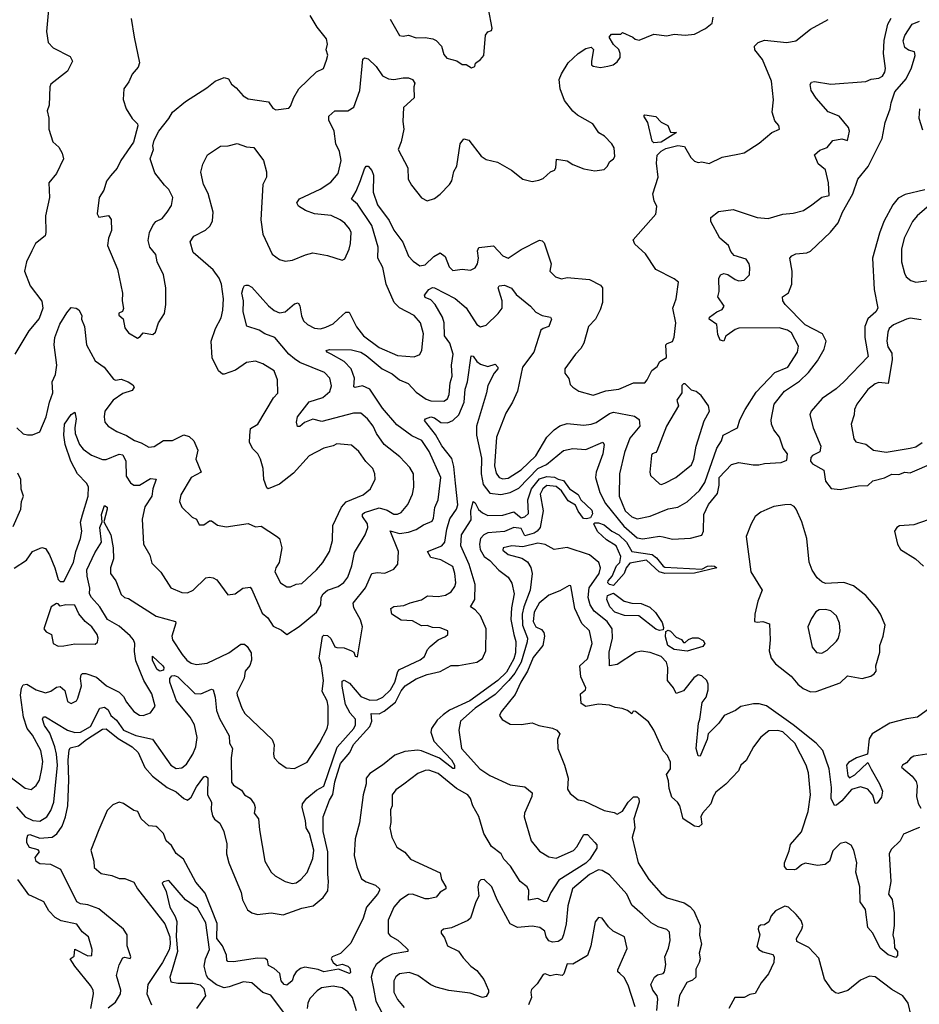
# Model space of a CAD drawing. Extents: x 1839239 to 1929705, y 762242 to 910352.
# Tile 260 of 429: x 1902726 to 1907604, y 825598 to 830939. Entities that reach past the tile are written whole.
import ezdxf

# ---------------------------------------------------------------- set-up
doc = ezdxf.new("R2010")
doc.units = 0

msp = doc.modelspace()

# ---------------------------------------------------------------- linework, layer by layer
at = {"layer": '0CON10XD'}
for points in [[(1902882.2, 830995), (1902871.5, 830875), (1902880.6, 830815), (1902906.7, 830786.7), (1902999.1, 830739.1), (1903011.2, 830715), (1902985, 830659.2), (1902895, 830588.6), (1902888.5, 830575), (1902884.5, 830475), (1902874.6, 830445), (1902884.4, 830405), (1902883.3, 830345), (1902906, 830276), (1902937.6, 830247.6), (1902956, 830215), (1902963.9, 830183.9), (1902925.6, 830105), (1902884, 830055), (1902886.5, 829975), (1902865.4, 829874.6), (1902868.1, 829785), (1902863.1, 829766.9), (1902811.4, 829725), (1902791.1, 829685), (1902761.8, 829625), (1902752.2, 829575), (1902782.5, 829495), (1902845, 829412.5), (1902850.8, 829375), (1902831.7, 829318.3), (1902775, 829251.2), (1902699.4, 829125)], [(1903329.2, 830945), (1903345.7, 830845), (1903375.8, 830705), (1903368.3, 830681.7), (1903335.5, 830644.5), (1903318.3, 830601.7), (1903290, 830565), (1903286.4, 830506.4), (1903303.3, 830455), (1903335, 830402.5), (1903363.8, 830375), (1903365.9, 830364.1), (1903343.3, 830275), (1903274.3, 830175.7), (1903255, 830133.3), (1903217.8, 830092.2), (1903195.8, 830064.2), (1903181.2, 830015), (1903156, 829975), (1903146.4, 829886.4), (1903155, 829867.5), (1903207, 829877), (1903221.2, 829855), (1903224.2, 829795), (1903206.9, 829755), (1903202.5, 829715), (1903255.7, 829585.7), (1903283.6, 829456.4), (1903281.2, 829415), (1903287.7, 829372.3), (1903283.3, 829356.7), (1903263.1, 829346.9), (1903263.9, 829336.1), (1903286.2, 829316.2), (1903295, 829267.5), (1903315, 829240), (1903365, 829212), (1903379.7, 829220.3), (1903395, 829240), (1903447.7, 829232.3), (1903461.2, 829245), (1903478.8, 829295), (1903511.2, 829345), (1903518, 829395), (1903518, 829485), (1903505.8, 829555), (1903471.4, 829625), (1903463.1, 829665), (1903431.1, 829705), (1903422.1, 829742.1), (1903429.4, 829785), (1903447.4, 829822.6), (1903464.6, 829845.4), (1903498.5, 829861.5), (1903526, 829895), (1903548.8, 829931.2), (1903556, 829975), (1903535, 830018.8), (1903510.9, 830040.9), (1903458.9, 830108.9), (1903433.1, 830185), (1903451.2, 830235), (1903448.1, 830255), (1903454.4, 830285), (1903480.6, 830335), (1903535, 830403.3), (1903555, 830438), (1903625, 830495.8), (1903740.7, 830569.3), (1903785, 830605.7), (1903835, 830625.8), (1903858.6, 830618.6), (1903875, 830588.8), (1903899.8, 830569.8), (1903936.6, 830526.6), (1903965, 830510), (1904075, 830494.3), (1904099.1, 830459.1), (1904115, 830451.1), (1904185, 830460), (1904195, 830470), (1904212, 830518), (1904239.4, 830565), (1904335, 830655.6), (1904374, 830675), (1904389.8, 830720.2), (1904396.4, 830746.4), (1904388, 830775), (1904394.1, 830805.9), (1904389.5, 830835), (1904338.9, 830898.9), (1904301.3, 830961.3)], [(1904735, 830942.9), (1904785, 830854.3), (1904805, 830850), (1904835, 830854.5), (1904875, 830840.6), (1904925, 830842.2), (1904966.2, 830835), (1904985, 830825.6), (1905012.9, 830795), (1905025, 830750), (1905041.1, 830731.1), (1905095.8, 830715.8), (1905125, 830696), (1905146, 830696), (1905175, 830678), (1905193.3, 830685), (1905197.5, 830702.5), (1905225, 830722.5), (1905242.5, 830745), (1905251.2, 830855), (1905265, 830872.5), (1905285, 830880), (1905287, 830893), (1905267.9, 830997.9)], [(1905541.1, 830068.9), (1905565, 830078.6), (1905605, 830114), (1905626.2, 830123.8), (1905633.1, 830135), (1905637.5, 830182.5), (1905693.9, 830173.9), (1905725, 830153.8), (1905785, 830130), (1905845, 830118.8), (1905895, 830126.2), (1905913.8, 830145), (1905925, 830167.5), (1905946.7, 830185), (1905953, 830197), (1905950, 830245), (1905937.5, 830265), (1905896.8, 830306.8), (1905866.7, 830325), (1905834.5, 830374.5), (1905751.4, 830421.4), (1905725, 830442.9), (1905680.9, 830500.9), (1905657.3, 830565), (1905651.8, 830615), (1905663.1, 830645), (1905700, 830705), (1905755, 830756.2), (1905795, 830782.5), (1905825, 830790), (1905837, 830777), (1905826.2, 830715), (1905826.7, 830695), (1905835, 830686.7), (1905875, 830680), (1905915, 830687.1), (1905943.3, 830695), (1905965, 830711.2), (1905981.2, 830735), (1905981.2, 830755), (1905975, 830777.5), (1905946.7, 830805), (1905922.5, 830845), (1905935, 830860), (1905985, 830860), (1905995, 830870), (1906050, 830845), (1906063, 830833), (1906085, 830827.5), (1906165, 830860), (1906235, 830852), (1906275, 830861.4), (1906335, 830854.4), (1906385, 830861.1), (1906445, 830891.1), (1906480.3, 830919.7), (1906487, 830953)], [(1906562, 829228), (1906555, 829224), (1906544.1, 829195.9), (1906525, 829200), (1906511.2, 829231.2), (1906505.6, 829285), (1906464, 829315), (1906466.2, 829325), (1906505.8, 829355), (1906535, 829367.5), (1906545.6, 829384.4), (1906512.2, 829435), (1906518.1, 829465), (1906517.8, 829535), (1906526, 829555), (1906545, 829563.1), (1906565, 829557.1), (1906605, 829529.2), (1906625, 829523.1), (1906655, 829525.8), (1906684, 829555), (1906685.8, 829595), (1906681.4, 829615), (1906665, 829640), (1906600.7, 829660.7), (1906581.4, 829681.4), (1906570, 829715), (1906521.8, 829755), (1906473.3, 829845), (1906473, 829867), (1906515, 829898.1), (1906595, 829909.5), (1906725, 829865.7), (1906785, 829860), (1906865, 829883.5), (1906920.8, 829889.2), (1906975.7, 829904.3), (1907021.2, 829935), (1907075, 829976.2), (1907115.7, 829985), (1907111.9, 830055), (1907095.8, 830125), (1907056.6, 830156.6), (1907035, 830206.7), (1907065, 830231.4), (1907105, 830246), (1907135.7, 830284.3), (1907185, 830292.5), (1907215, 830283.3), (1907226, 830335), (1907220, 830355), (1907169.4, 830415), (1907110.1, 830440.1), (1907045, 830513.6), (1907017.5, 830555), (1907012.4, 830587.6), (1907020.5, 830599.5), (1907035.7, 830604.3), (1907125, 830590), (1907315, 830604.4), (1907343.9, 830616.1), (1907385, 830622.1), (1907405, 830633.6), (1907418.2, 830655), (1907421.1, 830675), (1907410.9, 830755), (1907412.8, 830827.2), (1907433.9, 830915), (1907452.4, 830947.6)], [(1902696, 827964), (1902762.8, 828007.2), (1902795, 828054.5), (1902846, 828076), (1902865, 828070), (1902886.8, 828036.8), (1902916.6, 827966.6), (1902935, 827903.3), (1902945, 827892), (1902965, 827891.2), (1903017.3, 827995), (1903030.3, 828055), (1903055.2, 828124.8), (1903062, 828165), (1903056, 828214), (1903065.9, 828254.1), (1903096, 828355), (1903099, 828405), (1903088, 828425), (1903039.4, 828475), (1903002.6, 828545), (1902972.7, 828635), (1902964.8, 828684.8), (1902968.2, 828745), (1903005, 828798), (1903025, 828810), (1903032.7, 828775), (1903023.8, 828725), (1903026.5, 828695), (1903050.5, 828635), (1903069.4, 828609.4), (1903115, 828576.4), (1903175, 828553.5), (1903195, 828554.2), (1903265, 828581.9), (1903285, 828578.2), (1903301.6, 828545), (1903302.7, 828462.7), (1903327.2, 828427.2), (1903343.8, 828415), (1903375, 828413.6), (1903435, 828449.7), (1903465, 828447.5), (1903447.3, 828395), (1903442.4, 828355), (1903405, 828297.5), (1903389.4, 828230.6), (1903397.1, 828095), (1903432, 828035), (1903441.9, 827991.9), (1903491.7, 827941.7), (1903545, 827857.1), (1903605, 827831.4), (1903635, 827830.6), (1903666, 827845), (1903735, 827910.8), (1903755, 827915.8), (1903775, 827912.5), (1903795, 827900), (1903855, 827819.2), (1903893.3, 827825), (1903935.8, 827855.8), (1903975, 827860.8), (1903985, 827848.8), (1904040, 827720), (1904070.5, 827695), (1904100, 827650), (1904145, 827628), (1904175, 827604.3), (1904241.7, 827648.3), (1904334.4, 827725), (1904358.2, 827765), (1904361.3, 827805), (1904371.3, 827825), (1904394.8, 827845.2), (1904452.9, 827865), (1904482.9, 827887.1), (1904505.5, 827915), (1904527.4, 827977.4), (1904541.4, 828048.6), (1904598.9, 828145), (1904613.6, 828185), (1904612.5, 828205), (1904585.3, 828245), (1904585, 828256.7), (1904595, 828266.2), (1904675, 828290.9), (1904717.8, 828277.8), (1904755, 828257.5), (1904775, 828257.1), (1904795, 828266.7), (1904830.6, 828309.4), (1904856.1, 828365), (1904863, 828403), (1904860.9, 828475), (1904840.9, 828510.9), (1904787.3, 828567.3), (1904701.8, 828635), (1904660, 828695), (1904642.9, 828735), (1904612.5, 828775), (1904575, 828804.6), (1904535, 828805.3), (1904365, 828760.3), (1904315, 828772.9), (1904270, 828755), (1904245, 828732.9), (1904231.7, 828731.7), (1904226.8, 828756.8), (1904232.1, 828785), (1904295, 828866.1), (1904370.1, 828889.9), (1904408.1, 828921.9), (1904417.2, 828952.8), (1904406.9, 828995), (1904378, 829025), (1904245, 829080), (1904215, 829099.3), (1904185.3, 829125), (1904109.4, 829215), (1904055.7, 829235), (1904025, 829255.5), (1903957.5, 829277.5), (1903937.7, 829355), (1903940, 829415), (1903930.8, 829455), (1903937.8, 829482.2), (1903945, 829497.5), (1903951.2, 829498.8), (1903965, 829499.2), (1903985, 829489.2), (1904075, 829386.7), (1904105, 829362.5), (1904135, 829348.5), (1904165, 829354.5), (1904215, 829397.1), (1904235, 829404.2), (1904245, 829386.7), (1904253.1, 829333.1), (1904265.5, 829305), (1904286.9, 829285), (1904325, 829265.4), (1904356.8, 829263.2), (1904385, 829270.9), (1904425, 829288.9), (1904453.7, 829316.3), (1904495, 829353.6), (1904512.5, 829352.5), (1904552.9, 829272.9), (1904589.6, 829225), (1904675, 829160.4), (1904775, 829117.5), (1904865, 829110), (1904895, 829123.8), (1904907, 829147), (1904914.6, 829235.4), (1904898.8, 829295), (1904865, 829334.6), (1904785, 829376.2), (1904756.6, 829405), (1904712.3, 829505), (1904695.8, 829595.8), (1904667.3, 829645), (1904670, 829705), (1904635, 829822.5), (1904557.7, 829937.7), (1904524.2, 829965), (1904550.5, 830009.5), (1904573.7, 830066.3), (1904595, 830130), (1904605, 830144), (1904615, 830144), (1904635, 830120.8), (1904643.6, 830095), (1904643.1, 830003.1), (1904665.5, 829935), (1904729.5, 829849.5), (1904755, 829798.1), (1904802.7, 829732.7), (1904835, 829657.1), (1904859.2, 829629.2), (1904895, 829603.5), (1904925, 829609.5), (1904971.2, 829655), (1905005, 829674.6), (1905033.1, 829655), (1905055, 829599.2), (1905075, 829578.6), (1905125, 829585.5), (1905169.7, 829580.3), (1905195, 829592.9), (1905208.5, 829615), (1905213.9, 829645), (1905207.5, 829685), (1905215, 829703.5), (1905295, 829712.5), (1905345, 829658.5), (1905375, 829645.6), (1905445, 829693.3), (1905545, 829742.9), (1905559.7, 829739.7), (1905569.7, 829729.7), (1905587.1, 829675), (1905607.1, 829615), (1905600.8, 829575), (1905631.2, 829545), (1905664.4, 829534.4), (1905695, 829540.8), (1905815, 829530.8), (1905875, 829499.2), (1905886, 829485), (1905886.7, 829405), (1905873.1, 829365), (1905848.1, 829315), (1905811.1, 829275), (1905784.6, 829185.4), (1905768.1, 829155), (1905739.2, 829125), (1905681.5, 829045), (1905682.7, 829022.7), (1905703.6, 828993.6), (1905711.1, 828961.1), (1905725, 828946), (1905757.5, 828925), (1905835, 828902.2), (1905905, 828926.2), (1905975, 828935.4), (1906055, 828968.9), (1906115, 828970), (1906128.9, 828985), (1906154.5, 829035.5), (1906182.8, 829057.2), (1906197.5, 829085), (1906233.8, 829106.2), (1906230, 829175), (1906236.4, 829183.6), (1906265, 829193.8), (1906275, 829217.5), (1906283.5, 829295), (1906266.8, 829375), (1906286, 829425), (1906297.5, 829515), (1906274.2, 829534.2), (1906175, 829583.8), (1906118.8, 829668.8), (1906061.7, 829721.7), (1906053.3, 829745), (1906176.2, 829885), (1906181.4, 829925), (1906166.9, 829956.9), (1906159.6, 829995), (1906187.8, 830085), (1906179.1, 830160.9), (1906182.9, 830205), (1906203.5, 830226.5), (1906228.8, 830241.2), (1906295, 830257.6), (1906331.4, 830251.4), (1906365, 830190.8), (1906385, 830172), (1906405, 830163.8), (1906425, 830167.5), (1906465, 830158.6), (1906535.9, 830194.1), (1906620.7, 830209.3), (1906655, 830216.7), (1906735, 830270), (1906805, 830327.5), (1906846.7, 830345), (1906842.5, 830365), (1906821.2, 830391.2), (1906807, 830437), (1906814.2, 830505), (1906802.9, 830605), (1906753.6, 830723.6), (1906712, 830775), (1906710.8, 830795), (1906730, 830815), (1906765, 830828.2), (1906885, 830815.6), (1906935, 830824), (1907015, 830887.5), (1907110.3, 830939.7)], [(1902860, 827110), (1902849.4, 827145), (1902855, 827158), (1902865, 827157.1), (1902985, 827086), (1903025, 827073.2), (1903055, 827074.8), (1903109.2, 827105), (1903160.9, 827205), (1903185, 827210.3), (1903205, 827195.5), (1903220.5, 827165), (1903250, 827140), (1903288.6, 827085), (1903355, 827056), (1903445, 827036), (1903545, 826895.5), (1903575, 826877.9), (1903605, 826880.5), (1903629.8, 826900.3), (1903664.7, 826955), (1903680.7, 826995), (1903687.6, 827045), (1903673.8, 827115), (1903649.4, 827155), (1903576.5, 827245), (1903539.4, 827345), (1903539.6, 827365), (1903550.1, 827379.9), (1903565, 827382.4), (1903582.7, 827375), (1903675, 827284.7), (1903708.4, 827281.6), (1903765, 827307.1), (1903775, 827303.8), (1903786.2, 827265), (1903792.3, 827192.3), (1903808.4, 827148.4), (1903860.8, 827055), (1903864, 827015), (1903879.2, 826985), (1903873.3, 826935), (1903873.8, 826803.8), (1903885, 826787.5), (1903929.1, 826759.1), (1903944.5, 826734.5), (1903975, 826717.1), (1903996.9, 826685), (1904002.2, 826665), (1903997.5, 826635), (1904020.6, 826605), (1904025.7, 826545), (1904055.8, 826375), (1904090, 826315), (1904111.2, 826295), (1904165, 826264.2), (1904204.1, 826254.1), (1904225, 826257.1), (1904250.8, 826275), (1904285, 826314), (1904315, 826390), (1904321.4, 826435), (1904296.9, 826525), (1904280, 826555), (1904276.1, 826595), (1904257.1, 826665), (1904259.2, 826685), (1904283.4, 826716.6), (1904335, 826759.1), (1904375, 826780.8), (1904446.9, 826993.1), (1904537.4, 827095), (1904546.8, 827115), (1904546.8, 827145), (1904518.4, 827178.4), (1904493.3, 827225), (1904474.3, 827324.3), (1904475, 827351.2), (1904485, 827356), (1904515, 827340.8), (1904575, 827267.9), (1904625, 827248.8), (1904665, 827250), (1904695, 827264.3), (1904736.7, 827303.3), (1904760.8, 827345), (1904776.6, 827403.4), (1904785, 827414.6), (1904897.1, 827467.1), (1904920.5, 827485), (1904936.8, 827523.2), (1904951.2, 827538.8), (1904995, 827575.8), (1905035, 827593.8), (1905046.7, 827605), (1905047.5, 827625), (1905005, 827641.2), (1904965, 827642.5), (1904935, 827652.7), (1904905, 827651.5), (1904855, 827677.9), (1904795, 827681.5), (1904744.2, 827714.2), (1904738, 827745), (1904755, 827756.9), (1904809.1, 827760.9), (1904843.7, 827776.3), (1904905, 827791.5), (1904936.6, 827813.4), (1904995, 827810.8), (1905035, 827818.2), (1905065.7, 827835), (1905086.1, 827863.9), (1905090.9, 827885), (1905086.2, 827935), (1905073.8, 827973.8), (1905010, 828010), (1904955, 828022.2), (1904937.5, 828055), (1905014.3, 828085.7), (1905030.9, 828105), (1905041.4, 828175), (1905057.9, 828232.1), (1905094.1, 828285), (1905102.1, 828307.9), (1905089.4, 828425), (1905080, 828515), (1905068.7, 828558.7), (1905015, 828628.4), (1904979.7, 828689.7), (1904920.5, 828765), (1904926.7, 828775), (1904955, 828784.7), (1904975, 828779.1), (1905010, 828755), (1905045, 828752.1), (1905075, 828764.7), (1905107.1, 828795), (1905135.6, 828865), (1905140.9, 828935), (1905153.3, 828975), (1905173.7, 829116.3), (1905185, 829114.2), (1905205.5, 829085), (1905225, 829070), (1905265, 829057.5), (1905305, 829070), (1905318.8, 829055), (1905318.6, 829045), (1905298.7, 829021.3), (1905264.2, 828955), (1905257.7, 828915), (1905203.2, 828735), (1905203.6, 828685), (1905229.9, 828560), (1905227.7, 828475), (1905238.8, 828418.8), (1905275, 828370.7), (1905335, 828364.4), (1905385.1, 828374.9), (1905431.8, 828398.2), (1905535.7, 828504.3), (1905582.7, 828527.3), (1905675, 828602.7), (1905725, 828613.1), (1905795, 828608.1), (1905887.2, 828647.2), (1905895.5, 828635), (1905888.1, 828585), (1905851.6, 828485), (1905848.9, 828455), (1905872.2, 828375), (1905902.8, 828315), (1906001.4, 828191.4), (1906075, 828128.9), (1906105, 828123.1), (1906195, 828136.8), (1906215, 828134.7), (1906265, 828120.7), (1906363, 828127), (1906425, 828142.5), (1906433.3, 828165), (1906436, 828255), (1906460.6, 828309.4), (1906510.7, 828369.3), (1906519.6, 828415), (1906518, 828455), (1906585, 828525.5), (1906625, 828537.3), (1906704, 828524), (1906734.6, 828524.6), (1906765, 828532.3), (1906855, 828536.9), (1906885, 828550.6), (1906889.1, 828585), (1906866.8, 828615), (1906846.7, 828675), (1906815.8, 828715), (1906802.6, 828745), (1906801.5, 828768.5), (1906816.4, 828853.6), (1906873.9, 828925), (1906955, 828978.9), (1907003.6, 829025), (1907051.6, 829088.4), (1907088.6, 829151.4), (1907098.8, 829195), (1907078.4, 829235), (1906985, 829284.3), (1906876.7, 829395), (1906864.5, 829415), (1906861.9, 829435), (1906895, 829458), (1906912.5, 829505), (1906915.5, 829575.5), (1906902, 829645), (1906912.1, 829657.9), (1906935, 829670), (1906995, 829674.3), (1907015, 829684), (1907123, 829787), (1907165, 829836.7), (1907187.1, 829895), (1907243.3, 829995), (1907271.1, 830075), (1907326.9, 830143.1), (1907403.3, 830295), (1907418.3, 830381.7), (1907445.6, 830455), (1907450.9, 830489.1), (1907471.9, 830548.1), (1907532.2, 830617.8), (1907562.8, 830677.2), (1907581.9, 830745), (1907577.5, 830765), (1907545, 830774.2), (1907525, 830789.1), (1907517.1, 830825), (1907525, 830853.8), (1907565.3, 830915), (1907605, 830931.1)], [(1902710, 828725), (1902745, 828692.5), (1902767, 828687), (1902795, 828686.7), (1902835, 828703.8), (1902870, 828785), (1902887.1, 828865), (1902905.5, 828915), (1902901.5, 828975), (1902919.1, 829015), (1902927.5, 829065), (1902912.3, 829175), (1902916.7, 829215), (1902942.5, 829287.5), (1902981, 829349), (1903005, 829377.8), (1903031.2, 829375), (1903045.4, 829365.4), (1903061.9, 829335), (1903061.5, 829315), (1903077.1, 829275), (1903088.2, 829175), (1903135, 829088.9), (1903184.4, 829055), (1903235, 828988.8), (1903245, 828984.5), (1903275, 828988.5), (1903313.8, 828975), (1903338.9, 828958.9), (1903345.7, 828945), (1903335, 828928.6), (1903285, 828912.3), (1903231.8, 828875), (1903187.1, 828815), (1903182.9, 828785), (1903186.9, 828756.9), (1903206, 828735), (1903252, 828705), (1903305, 828683.6), (1903347.4, 828657.4), (1903384.7, 828644.7), (1903425, 828620), (1903454.2, 828624.2), (1903505, 828656.5), (1903555, 828656.5), (1903615, 828686.5), (1903645, 828679.1), (1903669.6, 828655), (1903692.1, 828605), (1903681.5, 828555), (1903709.2, 828485), (1903655.6, 828455), (1903598.6, 828361.4), (1903592.5, 828325), (1903604.6, 828294.6), (1903660.9, 828240.9), (1903685, 828230), (1903699.4, 828199.4), (1903725, 828198.6), (1903755, 828220), (1903765, 828220), (1903798.1, 828198.1), (1903845, 828187.8), (1903965, 828206.7), (1904005, 828187.5), (1904035, 828192.5), (1904118, 828138), (1904134.3, 828124.3), (1904147.8, 828075), (1904132.7, 827995), (1904114.1, 827965), (1904109.2, 827945), (1904139.4, 827885), (1904175, 827863.6), (1904195, 827862.7), (1904225, 827876.9), (1904255, 827880), (1904334.3, 827955.7), (1904369.1, 827995), (1904406.2, 828055), (1904421.8, 828115), (1904424.6, 828195.4), (1904470, 828295), (1904496.9, 828323.1), (1904588.3, 828361.7), (1904627.8, 828395), (1904652.6, 828447.4), (1904651.2, 828475), (1904641.2, 828505), (1904603.1, 828543.1), (1904565, 828596.7), (1904525, 828631.8), (1904445, 828639.2), (1904425, 828627.7), (1904375, 828615.5), (1904295, 828572.7), (1904210.9, 828479.1), (1904135, 828420), (1904073.6, 828393.6), (1904065, 828400), (1904050, 828445), (1904045.5, 828505.5), (1904031.8, 828555), (1904017.1, 828585), (1903990.6, 828610.6), (1903972.2, 828645), (1903974.2, 828684.2), (1903978.1, 828721.9), (1904017.8, 828745), (1904102.2, 828887.8), (1904125, 828912.5), (1904124.4, 828985), (1904105.6, 829035), (1904045, 829073.1), (1904005, 829087.1), (1903955, 829080), (1903895, 829038.1), (1903835, 829015.6), (1903825, 829016.9), (1903803.1, 829035), (1903768.9, 829105), (1903763.6, 829195), (1903787.1, 829265), (1903818.9, 829321.1), (1903826.6, 829363.4), (1903830.6, 829425), (1903819.1, 829505), (1903807.1, 829537.1), (1903775, 829581.9), (1903666, 829676), (1903649.2, 829735), (1903670.8, 829765), (1903732.8, 829797.2), (1903758.1, 829821.9), (1903771.5, 829848.5), (1903774.5, 829895), (1903746.8, 829996.8), (1903722.5, 830045), (1903707.7, 830112.3), (1903718, 830155), (1903744.5, 830205.5), (1903815, 830254), (1903855.9, 830254.1), (1903905, 830266.9), (1903955, 830250), (1903995, 830246.7), (1904048.6, 830175), (1904064.5, 830114.5), (1904064.4, 830085), (1904044.6, 830045), (1904033, 829853), (1904044.5, 829775), (1904095, 829668), (1904135, 829638), (1904165, 829630), (1904205, 829634.4), (1904275, 829664.3), (1904315, 829674.3), (1904395, 829660), (1904475, 829634), (1904488.1, 829641.9), (1904512, 829695), (1904520, 829725), (1904523.1, 829785), (1904514.5, 829805), (1904488.9, 829835), (1904464.1, 829854.1), (1904415, 829877.7), (1904325, 829886.1), (1904275, 829903.6), (1904237.8, 829927.8), (1904229.4, 829945), (1904243.4, 829966.6), (1904355, 830019.2), (1904412.2, 830057.8), (1904451.8, 830105), (1904469.6, 830175), (1904459.6, 830225), (1904440.4, 830265), (1904431.8, 830335), (1904402, 830395), (1904401.8, 830415), (1904435, 830445.6), (1904505, 830444.5), (1904537.8, 830465), (1904570, 830555), (1904586, 830725), (1904595, 830732.5), (1904615, 830727.5), (1904658.1, 830685), (1904693.1, 830635), (1904725, 830618.9), (1904755, 830614.4), (1904805.6, 830624.4), (1904835, 830623.3), (1904855.8, 830615), (1904869.2, 830595), (1904863.3, 830575), (1904865.6, 830515), (1904806.4, 830463.6), (1904802.7, 830387.3), (1904808.5, 830345), (1904794, 830276), (1904777.5, 830235), (1904830, 830135), (1904832.5, 830075), (1904850.9, 830040.9), (1904905, 829973.3), (1904935, 829957.5), (1904975, 829970), (1905005, 829992), (1905055.8, 830045), (1905068.6, 830065), (1905080, 830115), (1905095.5, 830144.5), (1905113.6, 830266.4), (1905135, 830293.8), (1905161.2, 830285), (1905228.8, 830198.8), (1905255, 830180), (1905316.1, 830166.1), (1905392.3, 830122.3), (1905455, 830074), (1905505, 830061.2), (1905541.1, 830068.9)], [(1906165, 830271.1), (1906155, 830280), (1906131.2, 830381.2), (1906111.2, 830415), (1906116.4, 830423.6), (1906175, 830414), (1906205, 830382.5), (1906240, 830365), (1906255, 830330), (1906287, 830327), (1906205, 830274.4), (1906165, 830271.1)], [(1907605.6, 830455), (1907602.5, 830405), (1907621.1, 830341.1)], [(1907635, 830017.1), (1907528.3, 829991.7), (1907489.5, 829970.5), (1907461.1, 829935), (1907412.5, 829845), (1907388.1, 829781.9), (1907350.4, 829645), (1907359.5, 829475), (1907379.2, 829375), (1907367.8, 829355), (1907324.3, 829315.7), (1907308.6, 829275), (1907308.4, 829215), (1907327, 829113), (1907194.7, 828975.3), (1907153.8, 828936.2), (1907077.7, 828885), (1907017.7, 828815), (1907010.4, 828795), (1907027.9, 828725), (1907070, 828625), (1907064.4, 828595), (1907025, 828574.4), (1907016.7, 828565), (1907015, 828543.8), (1907025, 828530.9), (1907086.2, 828496.2), (1907095.6, 828435.6), (1907125.6, 828395.6), (1907175, 828391.2), (1907275, 828410.9), (1907325, 828412.1), (1907352.9, 828437.1), (1907415, 828453.2), (1907455, 828473.5), (1907492.8, 828472.8), (1907525, 828485.4), (1907555, 828482), (1907685, 828537.8)], [(1907711.2, 829978.8), (1907592.1, 829875), (1907567.7, 829845), (1907522.9, 829755), (1907508.5, 829695), (1907507.5, 829625), (1907523.7, 829563.7), (1907532.9, 829545), (1907559.2, 829525), (1907585, 829515.5), (1907655, 829524.7)], [(1902665, 826839.4), (1902755, 826770.5), (1902786.9, 826763.1), (1902815, 826785.7), (1902832.9, 826815), (1902846.4, 826876.4), (1902850.6, 826915), (1902840.6, 826975), (1902795, 827058.9), (1902765.3, 827095), (1902745.5, 827155.5), (1902729.1, 827275), (1902735, 827313.8), (1902745, 827331.1), (1902765, 827334.6), (1902815, 827304.1), (1902865, 827288.5), (1902895, 827297.7), (1902925, 827318.8), (1902945, 827322.7), (1902969.9, 827299.9), (1902985, 827241.2), (1903005, 827229.2), (1903033.8, 827245), (1903041.3, 827258.7), (1903060.9, 827325), (1903055.3, 827365), (1903059.1, 827385), (1903067, 827393), (1903085, 827392.2), (1903142.2, 827372.2), (1903196.7, 827326.7), (1903265, 827290.8), (1903288.7, 827268.7), (1903305, 827237.1), (1903345, 827185.8), (1903375, 827167.1), (1903395, 827165.6), (1903435, 827178.5), (1903460, 827215), (1903442.8, 827282.8), (1903398.8, 827355), (1903355, 827460.8), (1903348, 827512), (1903350.5, 827555), (1903342.3, 827575), (1903325, 827597.7), (1903265, 827650.3), (1903202.1, 827685), (1903160.2, 827755), (1903114.7, 827805), (1903104.7, 827825), (1903105.7, 827855), (1903091.1, 827921.1), (1903090.3, 827955), (1903133.4, 828046.6), (1903169.3, 828105), (1903159.6, 828185), (1903172, 828215), (1903169.5, 828255), (1903185, 828303.3), (1903200, 828295), (1903200, 828285), (1903182.5, 828215), (1903219.1, 828145), (1903231.9, 828075), (1903234.1, 828015), (1903218.7, 827965), (1903218.9, 827935), (1903246.2, 827895), (1903275, 827820.9), (1903294.4, 827805), (1903315, 827798.8), (1903465, 827703.2), (1903570, 827675), (1903572.2, 827665), (1903550.7, 827595), (1903554.7, 827575), (1903606.7, 827495), (1903632, 827465), (1903655, 827448.4), (1903685, 827441.2), (1903741.7, 827448.3), (1903860, 827505), (1903925, 827552.5), (1903945, 827552.5), (1903958.9, 827538.9), (1903980, 827505), (1903982.8, 827465), (1903973.1, 827436.9), (1903947.5, 827405), (1903942, 827368), (1903902.4, 827287.6), (1903904.4, 827275.6), (1903929.6, 827205), (1903946.5, 827176.5), (1904095, 827034), (1904105.5, 827005), (1904101.1, 826955), (1904105.7, 826935), (1904129.7, 826909.7), (1904171.3, 826881.3), (1904215, 826877.3), (1904285, 826912.2), (1904351.8, 827015), (1904393.8, 827095), (1904398.9, 827118.9), (1904398, 827215), (1904392.3, 827245), (1904366, 827295), (1904372.3, 827355), (1904362, 827435), (1904350.3, 827475), (1904367.3, 827592.7), (1904375, 827600.5), (1904395, 827598.7), (1904412.7, 827582.7), (1904435, 827538.2), (1904445, 827532.9), (1904485, 827531.8), (1904525.8, 827515.8), (1904537.7, 827507.7), (1904545, 827487.5), (1904557.5, 827482.5), (1904584.5, 827645), (1904573.9, 827683.9), (1904538.1, 827748.1), (1904533.5, 827775), (1904601.8, 827858.2), (1904635, 827934.4), (1904665, 827941.2), (1904705, 827936.5), (1904755, 827958.6), (1904776.9, 827985), (1904780.4, 828055), (1904733.9, 828166.1), (1904785, 828153), (1904835, 828159.8), (1904875, 828173.3), (1904915, 828200), (1904961.8, 828218.2), (1904970, 828235), (1904976.3, 828293.7), (1904994.1, 828335), (1905008.8, 828455), (1904946.7, 828596.7), (1904905.7, 828655.7), (1904852.6, 828682.6), (1904770.9, 828740.9), (1904692.6, 828832.6), (1904624.6, 828935), (1904585, 828953.6), (1904545, 828944.6), (1904537.9, 828947.9), (1904542, 828995), (1904523.3, 829045), (1904484.8, 829084.8), (1904414.3, 829124.3), (1904392.9, 829135), (1904387.5, 829145), (1904405, 829150.5), (1904525, 829149.2), (1904575, 829135.6), (1904605, 829118.4), (1904691.3, 829045), (1904745, 829018.9), (1904785, 828986.2), (1904831.5, 828965), (1904875, 828919.2), (1904930.3, 828880.3), (1904955, 828872.5), (1905025, 828870), (1905045, 828882.9), (1905054.7, 828905.3), (1905060.9, 828969.1), (1905071.1, 829005), (1905068.1, 829065), (1905075.8, 829125), (1905058.1, 829185), (1905029.1, 829225), (1905027, 829295), (1905018.3, 829325), (1904978.9, 829395), (1904955, 829418.8), (1904925, 829431.9), (1904920, 829445), (1904945, 829475.8), (1904965, 829486.3), (1904975, 829484.1), (1905087, 829427), (1905146.6, 829376.6), (1905205, 829285.7), (1905225, 829273.1), (1905255, 829283.1), (1905320.6, 829345), (1905342.2, 829375), (1905342.5, 829415), (1905321.1, 829485), (1905326.7, 829495), (1905355, 829498.5), (1905393.1, 829483.1), (1905417.7, 829447.7), (1905495.4, 829385), (1905525, 829352.5), (1905559.2, 829335), (1905605, 829325.6), (1905609.4, 829315), (1905595.8, 829275), (1905564, 829265), (1905551.9, 829255), (1905514.7, 829135), (1905452.3, 829055), (1905424.5, 828925), (1905398.9, 828865), (1905362.1, 828805), (1905310.6, 828675), (1905301.2, 828518.8), (1905310.1, 828480.1), (1905325, 828456.2), (1905345, 828448.4), (1905375, 828452.8), (1905445, 828497.6), (1905525, 828572.9), (1905585.2, 828674.8), (1905624.8, 828715.2), (1905655, 828736.2), (1905695, 828748), (1905785, 828740.3), (1905825, 828745.3), (1905851.9, 828755), (1905925, 828803.9), (1905945, 828810.9), (1906059.2, 828789.2), (1906085, 828770.8), (1906089.2, 828735), (1906035, 828668.6), (1906005, 828591.2), (1905978.6, 828475), (1905976.9, 828355), (1906008.7, 828275), (1906045, 828242.8), (1906075, 828231.8), (1906145, 828245.3), (1906243.2, 828286.8), (1906295, 828294.6), (1906345.7, 828324.3), (1906413.1, 828385), (1906440.4, 828429.6), (1906505.7, 828614.3), (1906531.5, 828655), (1906540.5, 828685), (1906618, 828725), (1906631.4, 828768.6), (1906659.2, 828825), (1906720.4, 828919.6), (1906820, 829025), (1906891.5, 829055), (1906944.5, 829135), (1906948.9, 829168.9), (1906911.2, 829241.2), (1906888.8, 829255), (1906845, 829267.3), (1906625, 829265.5), (1906605, 829258.5), (1906562, 829228)], [(1907615, 829310.5), (1907555, 829319.6), (1907535.5, 829315.5), (1907465, 829283.2), (1907440.9, 829265), (1907433.1, 829245), (1907428.9, 829195), (1907434.4, 829165), (1907455, 829130), (1907457.5, 829095), (1907435, 828965.7), (1907385, 828970.5), (1907365, 828963.3), (1907325, 828933.8), (1907266.1, 828853.9), (1907252.2, 828825), (1907251.1, 828795), (1907234.4, 828745), (1907250, 828665), (1907259.5, 828649.5), (1907315, 828636.9), (1907355, 828604.3), (1907425, 828593.3), (1907555, 828615.3), (1907585, 828622.9), (1907618.9, 828645)], [(1906205, 828417.8), (1906225, 828424.5), (1906284.1, 828455.9), (1906368, 828525), (1906381.2, 828555), (1906394.2, 828625.8), (1906437.1, 828762.9), (1906466.1, 828815), (1906461, 828845), (1906420.9, 828900.9), (1906395, 828921.5), (1906369.5, 828929.5), (1906335, 828963.3), (1906325, 828963.3), (1906316.7, 828955), (1906315.7, 828915), (1906288.9, 828875), (1906299.1, 828845), (1906232.4, 828735), (1906181.1, 828598.9), (1906175, 828590.9), (1906155.5, 828584.5), (1906151.8, 828575), (1906142.1, 828485), (1906146.2, 828466.2), (1906195, 828421.4), (1906205, 828417.8)], [(1902689.3, 828190.7), (1902731.9, 828285), (1902735.7, 828325), (1902745.8, 828355), (1902733.3, 828393.3), (1902731.9, 828445), (1902715, 828480)], [(1903205, 825578.7), (1903245, 825609.5), (1903271.8, 825655), (1903273.4, 825675), (1903250.5, 825755), (1903265, 825812), (1903285, 825850), (1903295, 825854.4), (1903325, 825846.2), (1903328.9, 825855), (1903309.1, 825915), (1903307.8, 825975), (1903288.9, 826005), (1903155, 826115.8), (1903095, 826137.1), (1903055, 826143.1), (1903034.6, 826154.6), (1902948.7, 826328.7), (1902895, 826357.1), (1902835, 826360.9), (1902815, 826372.1), (1902808.9, 826395), (1902832.5, 826425), (1902825, 826436.8), (1902778.5, 826448.5), (1902764.8, 826475), (1902763.7, 826495), (1902770.4, 826515), (1902780.2, 826519.7), (1902835, 826499.7), (1902900.8, 826505), (1902927.3, 826522.7), (1902956.3, 826563.7), (1902974.7, 826615), (1902985.8, 826675), (1902992.3, 826815), (1902988, 826925), (1902993.3, 826976.7), (1903000, 826990), (1903045, 826999.6), (1903087.6, 827035), (1903175, 827090.7), (1903195, 827092.1), (1903260.4, 827040.4), (1903334.7, 826995), (1903368.9, 826965), (1903405, 826883.6), (1903445.5, 826835), (1903524.6, 826775), (1903575, 826751.2), (1903615.6, 826715), (1903635, 826706.2), (1903655, 826722.5), (1903685, 826778.2), (1903725, 826832.5), (1903735, 826835.4), (1903745, 826827.5), (1903744.7, 826735.3), (1903766.2, 826695), (1903763.3, 826655), (1903771.2, 826621.2), (1903782.4, 826602.4), (1903810.5, 826580.5), (1903833.3, 826535), (1903849.4, 826469.4), (1903846.4, 826415), (1903859.3, 826365), (1903926.8, 826205), (1903933.2, 826165), (1903961.5, 826111.5), (1903983.6, 826093.6), (1904014.7, 826084.7), (1904090, 826095), (1904155, 826083), (1904255, 826118.9), (1904316.7, 826133.3), (1904371.5, 826178.5), (1904396, 826214), (1904400.2, 826265), (1904395.9, 826304.1), (1904396.1, 826425), (1904371.1, 826535), (1904370.8, 826615), (1904405.9, 826705), (1904423.9, 826736.1), (1904434.5, 826805), (1904465, 826903.8), (1904515.5, 826964.5), (1904535, 827008), (1904624.1, 827105.9), (1904634.7, 827135), (1904631.4, 827175), (1904675, 827174.7), (1904702.5, 827187.5), (1904762.8, 827237.2), (1904795, 827297.8), (1904816.7, 827325), (1904875, 827363.1), (1904935, 827387.6), (1905005, 827404.2), (1905065, 827436.7), (1905105, 827435.7), (1905205, 827454.4), (1905235, 827474.4), (1905253.3, 827515), (1905254.4, 827635), (1905223.8, 827705), (1905195, 827738.6), (1905170.8, 827755), (1905194.6, 827795), (1905195.5, 827875), (1905163.1, 827983.1), (1905117.9, 828085), (1905122.2, 828145), (1905174.2, 828225.8), (1905173, 828273), (1905184.7, 828325.3), (1905195, 828319.1), (1905212.9, 828282.9), (1905235, 828263.6), (1905265, 828249.4), (1905345, 828252), (1905405, 828268.8), (1905445, 828237.5), (1905465, 828242.5), (1905485, 828260), (1905480.6, 828335), (1905501, 828395), (1905545, 828448.3), (1905585, 828461.9), (1905625, 828458.5), (1905645, 828446.2), (1905675, 828438.8), (1905706.7, 828395), (1905753.6, 828363.6), (1905768.8, 828335), (1905828.9, 828278.9), (1905831.3, 828258.7), (1905822, 828238), (1905798.8, 828231.2), (1905783.5, 828233.5), (1905753.4, 828273.4), (1905740, 828305), (1905700.2, 828330.2), (1905663.9, 828383.9), (1905635, 828406.2), (1905585, 828411.9), (1905563.1, 828395), (1905548.8, 828365), (1905564.3, 828274.3), (1905547.3, 828185), (1905531.3, 828165), (1905515, 828154.2), (1905465, 828139.6), (1905445, 828179.2), (1905406.2, 828183.8), (1905355, 828162.2), (1905264.8, 828155.2), (1905241.9, 828145), (1905224.1, 828125.9), (1905219.1, 828095), (1905223.3, 828065), (1905245, 828026.7), (1905276, 828005), (1905323.1, 827953.1), (1905373.8, 827915), (1905395, 827882.5), (1905407.5, 827825), (1905391.8, 827748.2), (1905389.7, 827685), (1905406.2, 827603.8), (1905416.7, 827566.7), (1905414.8, 827505), (1905405, 827472.4), (1905365, 827400.6), (1905318.1, 827355), (1905166.7, 827245), (1905057, 827193), (1905021.4, 827168.6), (1904990.4, 827139.6), (1904958.5, 827095), (1904955.5, 827075), (1904970.9, 827025), (1905066.7, 826925), (1905083.1, 826895), (1905083, 826877), (1905075, 826877.5), (1905002.9, 826932.9), (1904905, 826972.9), (1904885, 826976.2), (1904815, 826968.9), (1904760.6, 826949.4), (1904692.5, 826895), (1904625, 826851.1), (1904604.4, 826825), (1904604.4, 826795), (1904589.1, 826735), (1904568, 826582), (1904544.6, 826495), (1904538.9, 826405), (1904554, 826344), (1904579.7, 826279.7), (1904605, 826262), (1904655, 826244), (1904676.7, 826225), (1904676.4, 826216.4), (1904665.6, 826195), (1904605.6, 826125), (1904588.5, 826065), (1904520.9, 825929.1), (1904465, 825874.4), (1904420, 825855), (1904414.2, 825845.8), (1904425.7, 825825), (1904445, 825808.6), (1904475, 825815.6), (1904504.2, 825805), (1904515.5, 825795), (1904519.6, 825770.4), (1904515, 825764.5), (1904455, 825789.4), (1904374.6, 825774.6), (1904345, 825786.7), (1904271.1, 825798.9), (1904248.3, 825791.7), (1904225.6, 825775), (1904211.9, 825755), (1904203.8, 825725), (1904175, 825702.5), (1904160, 825705), (1904144.3, 825725.7), (1904136.2, 825765), (1904105, 825792.9), (1904075, 825809.2), (1904068.6, 825838.6), (1904057.6, 825847.6), (1904015, 825848.2), (1903885, 825828.9), (1903855, 825831.1), (1903848.3, 825838.3), (1903846.2, 825865), (1903824.9, 825914.9), (1903794.3, 825955), (1903796.9, 826036.9), (1903731.7, 826201.7), (1903681.4, 826261.4), (1903614.5, 826385), (1903575, 826417.1), (1903549.6, 826459.6), (1903520, 826485), (1903505.5, 826525), (1903475, 826556.4), (1903465, 826562.7), (1903425, 826565.6), (1903385, 826603.5), (1903367.1, 826645), (1903345, 826650.4), (1903288, 826688), (1903265, 826694.6), (1903230, 826680), (1903200.5, 826649.5), (1903155, 826543.9), (1903111.1, 826435), (1903127.9, 826375), (1903130, 826340), (1903167, 826307), (1903225, 826296.2), (1903265, 826280.4), (1903295, 826281.4), (1903345, 826261.4), (1903363.8, 826225), (1903512.7, 826035), (1903539.8, 825965), (1903542.4, 825925), (1903536.1, 825893.9), (1903500, 825825), (1903419.8, 825705), (1903415.3, 825655), (1903439.5, 825595)], [(1907013.7, 827293.7), (1907045, 827294.7), (1907175, 827341.4), (1907215, 827380), (1907295, 827365.5), (1907341.5, 827378.5), (1907359.8, 827390.2), (1907370, 827405), (1907367.8, 827435), (1907391.1, 827508.9), (1907389.4, 827545), (1907408.9, 827595), (1907420, 827655), (1907394.4, 827715), (1907374.7, 827744.7), (1907315, 827816.5), (1907247.7, 827867.7), (1907195, 827886.2), (1907095, 827881.7), (1907075, 827890), (1907051, 827911), (1907023.9, 827953.9), (1907006.9, 827996.9), (1906995.2, 828125), (1906967.7, 828215), (1906936.7, 828285), (1906925, 828299.3), (1906905, 828309), (1906875, 828308.5), (1906815, 828298.7), (1906776.8, 828283.2), (1906745, 828268.4), (1906715, 828244.7), (1906692.2, 828205), (1906665.7, 828135), (1906690.2, 827945), (1906752.2, 827845), (1906728.9, 827785), (1906712.9, 827715), (1906710.8, 827675), (1906725, 827670.6), (1906755, 827675.5), (1906791.7, 827661.7), (1906795.9, 827575), (1906789.2, 827515), (1906801.4, 827475), (1906823.6, 827445), (1906909.1, 827379.1), (1906946.2, 827335), (1906975, 827311.1), (1907013.7, 827293.7)], [(1907735.8, 828255.8), (1907575, 828199.6), (1907496.9, 828193.1), (1907482, 828185), (1907470, 828165), (1907485.6, 828095), (1907502.2, 828065), (1907583.9, 828013.9), (1907626.9, 827975)], [(1905945, 827870.6), (1905924.2, 827875), (1905914.5, 827885), (1905916.4, 827895), (1905938.8, 827921.2), (1905962.6, 827977.4), (1905980, 827995), (1905985, 828026.7), (1905960.8, 828085), (1905908.2, 828118.2), (1905860.9, 828160.9), (1905842.5, 828195), (1905840, 828205), (1905845, 828210), (1905865, 828210), (1905895, 828198.6), (1905936.9, 828165), (1905975.2, 828145), (1906015.9, 828105), (1906044.4, 828054.4), (1906155, 828038), (1906179.9, 828019.9), (1906214.4, 827975), (1906225, 827970), (1906425, 827959.4), (1906455, 827974.4), (1906475, 827975.9), (1906494.1, 827974.1), (1906506.7, 827965), (1906385, 827936.8), (1906225, 827935.3), (1906193.9, 827943.9), (1906125, 828006.7), (1906035, 827992), (1906015, 827966.2), (1906004.1, 827935.9), (1905945, 827870.6)], [(1907661.8, 827205), (1907595, 827155.3), (1907535, 827147.1), (1907445, 827123.7), (1907348.9, 827065), (1907332.4, 827037.6), (1907323.1, 826955), (1907264.1, 826935.9), (1907220.4, 826909.6), (1907210, 826895), (1907217.3, 826837.3), (1907225, 826826.2), (1907255, 826843.6), (1907325, 826909.4), (1907343.6, 826873.7), (1907388.2, 826795), (1907403.9, 826755), (1907398.6, 826721.4), (1907375, 826690), (1907365, 826686.7), (1907352.6, 826732.6), (1907325, 826764.5), (1907285, 826778.7), (1907237.4, 826762.6), (1907185, 826701.4), (1907155, 826678), (1907145, 826677.5), (1907125.5, 826715), (1907128.4, 826775), (1907115.9, 826875.9), (1907081.1, 826975), (1907045, 827014.2), (1906920.7, 827115), (1906775, 827217.1), (1906735, 827227.7), (1906705, 827227.7), (1906636.3, 827213.7), (1906608.2, 827191.8), (1906546.5, 827165), (1906516.6, 827123.4), (1906458.5, 827065), (1906453.2, 827035), (1906436.8, 826996.8), (1906415, 826944.2), (1906405, 826945.8), (1906393.5, 826985), (1906406.3, 827123.7), (1906414.5, 827145.5), (1906427.3, 827235), (1906448.2, 827265), (1906460, 827305), (1906460, 827335), (1906451.4, 827355), (1906425, 827380.8), (1906404.6, 827385.4), (1906380.9, 827369.1), (1906325, 827299.4), (1906285, 827283.8), (1906271.2, 827315), (1906237.9, 827355), (1906241.1, 827425), (1906232.7, 827455), (1906204.4, 827485), (1906145, 827507.5), (1906095, 827513.1), (1906065, 827506.2), (1905965, 827440.8), (1905923.6, 827433.6), (1905922.1, 827507.9), (1905940.4, 827585), (1905939.4, 827635), (1905912.3, 827675), (1905841.4, 827731.4), (1905818.9, 827765), (1905808.3, 827805), (1905813.1, 827856.9), (1905867.3, 827935), (1905875.7, 827965), (1905865.9, 827995), (1905815, 828035.8), (1905695, 828076), (1905624.7, 828064.7), (1905575, 828092.9), (1905535, 828099.5), (1905455, 828080.4), (1905395, 828085.6), (1905348.1, 828075), (1905345, 828061.9), (1905375, 828038.5), (1905448, 828018), (1905478.6, 827998.6), (1905497.8, 827967.8), (1905504.7, 827935), (1905493.8, 827845), (1905459.2, 827755), (1905451.1, 827715), (1905453, 827655), (1905480.2, 827585), (1905478.3, 827565), (1905445.6, 827455), (1905411.2, 827395), (1905378.9, 827355), (1905305, 827278.7), (1905195, 827204.8), (1905115.9, 827135), (1905106.4, 827085), (1905122.1, 826985), (1905220.8, 826875), (1905275, 826840), (1905385, 826789.1), (1905465, 826778), (1905504.2, 826745), (1905503.8, 826725), (1905462.9, 826635), (1905460.9, 826615), (1905500, 826485), (1905545, 826429.4), (1905595, 826397.5), (1905635, 826390.9), (1905728.2, 826431.8), (1905747.6, 826452.4), (1905785, 826518.5), (1905805, 826518.6), (1905845, 826476.7), (1905855, 826462.5), (1905856.2, 826445), (1905817.9, 826385), (1905795, 826364.6), (1905649, 826271), (1905606.4, 826205), (1905585, 826155.8), (1905570, 826155), (1905535, 826171.5), (1905485, 826163.3), (1905486.7, 826215), (1905477.1, 826235), (1905440, 826265), (1905388, 826348), (1905350.6, 826385), (1905335.8, 826415), (1905285, 826454.2), (1905241.8, 826525), (1905215, 826617.8), (1905182.6, 826675), (1905170.3, 826715), (1905155, 826734.6), (1905095, 826768.7), (1904995, 826850.3), (1904945, 826868.9), (1904925, 826867.1), (1904885, 826850), (1904808.3, 826791.7), (1904765, 826762.2), (1904746.2, 826735), (1904746, 826675), (1904736.2, 826653.8), (1904737.8, 826585), (1904732.5, 826555), (1904743.3, 826505), (1904770.6, 826450.6), (1904815, 826424.2), (1904845.5, 826385), (1905005, 826312.2), (1905012.7, 826275), (1905036.2, 826235), (1905036.2, 826225), (1905005, 826206.2), (1904985, 826178.9), (1904945, 826170.4), (1904925, 826171), (1904855, 826195.9), (1904835, 826194.1), (1904787.1, 826162.9), (1904754.7, 826125), (1904723.1, 826055), (1904724.4, 825985), (1904735, 825970), (1904776.8, 825946.8), (1904822, 825905), (1904830.8, 825895), (1904830, 825885), (1904745, 825870.3), (1904701.7, 825848.3), (1904658.9, 825815), (1904642.2, 825785), (1904631.8, 825745), (1904643.4, 825683.4), (1904657.4, 825615), (1904705, 825522.3)], [(1907092.9, 826357.1), (1907051.4, 826351.4), (1906985, 826363.2), (1906965, 826355.4), (1906938.5, 826331.5), (1906925, 826328.5), (1906885, 826330), (1906872.5, 826345), (1906873.6, 826365), (1906899.3, 826430.7), (1906905.5, 826465), (1906965.3, 826534.7), (1907001.3, 826645), (1907013.3, 826735), (1907003.6, 826853.6), (1906990, 826895), (1906928.9, 827015), (1906865, 827076.2), (1906837.2, 827082.8), (1906788.7, 827081.3), (1906745, 827048.1), (1906704.4, 826995), (1906665, 826920), (1906636.7, 826895), (1906624, 826865), (1906555, 826792), (1906500.5, 826749.5), (1906485.8, 826724.2), (1906474.4, 826685), (1906428.6, 826635), (1906420, 826615), (1906425.7, 826575), (1906409.1, 826560.9), (1906385, 826564.3), (1906324.5, 826605), (1906305, 826674), (1906292.2, 826695), (1906262.4, 826722.4), (1906248, 826768), (1906245, 826810), (1906234, 826845), (1906255.7, 826875), (1906255, 826912.5), (1906238.8, 826948.8), (1906215, 826973.3), (1906165.4, 827085), (1906135, 827130), (1906065, 827186.7), (1906052.5, 827187.5), (1906045, 827173.3), (1906021.7, 827191.7), (1905993.1, 827203.1), (1905955, 827207.8), (1905925, 827221.5), (1905865, 827227.1), (1905795.9, 827214.1), (1905770, 827230), (1905766.9, 827283.1), (1905793.8, 827305), (1905795.7, 827315), (1905768.2, 827375), (1905762.5, 827435), (1905805, 827472.5), (1905830.5, 827555), (1905815.5, 827625), (1905775, 827663.6), (1905735.3, 827745), (1905715, 827868.8), (1905705, 827870.8), (1905655, 827840.8), (1905595, 827817.9), (1905542.9, 827775), (1905516.5, 827725), (1905511, 827675), (1905525, 827646), (1905555, 827630.7), (1905568.5, 827615), (1905572, 827595), (1905563.3, 827545), (1905510.7, 827479.3), (1905479.2, 827405), (1905442.6, 827345), (1905412, 827278), (1905337.1, 827185), (1905328, 827165), (1905342.7, 827142.7), (1905385, 827118), (1905445, 827115.7), (1905505, 827126), (1905540.9, 827110.9), (1905615, 827096.4), (1905638, 827085), (1905655.7, 827065), (1905642.7, 827035), (1905644.5, 826985), (1905679.4, 826895), (1905700, 826825), (1905695.5, 826765), (1905711.5, 826741.5), (1905755, 826707.1), (1905785, 826701.1), (1905895, 826649.1), (1905949.4, 826639.4), (1905965, 826630), (1905995, 826646.7), (1906025.6, 826695), (1906055, 826723.8), (1906075, 826723.3), (1906083.3, 826715), (1906084.2, 826695), (1906055.6, 826605), (1906061.1, 826555), (1906046.3, 826503.7), (1906079.6, 826365), (1906137.3, 826275), (1906205, 826200), (1906236.4, 826176.3), (1906329, 826149), (1906359.6, 826129.6), (1906382.3, 826105), (1906416.4, 826025), (1906412.8, 825972.8), (1906422.5, 825925), (1906410.8, 825875), (1906415.4, 825845), (1906410.9, 825825), (1906391.5, 825788.5), (1906391.9, 825745), (1906375, 825729.2), (1906343.6, 825716.4), (1906303.1, 825646.9), (1906294, 825586)], [(1906195, 827625.6), (1906175, 827632.9), (1906083.3, 827705), (1906005, 827707.6), (1905952.8, 827725), (1905925.2, 827755), (1905910.5, 827795), (1905913.6, 827815), (1905945, 827828.1), (1906003.3, 827785), (1906045, 827774.7), (1906095, 827772.1), (1906142.3, 827752.3), (1906173.2, 827723.2), (1906209.3, 827669.3), (1906217.7, 827642.3), (1906215, 827630), (1906195, 827625.6)], [(1902935, 827540.8), (1902965, 827542.9), (1903025, 827554.3), (1903135, 827551.4), (1903147.3, 827562.7), (1903150.9, 827585), (1903145, 827604), (1903116.1, 827645), (1903081.1, 827675), (1903046.8, 827716.8), (1903025, 827762.9), (1902975, 827764.4), (1902945, 827757.5), (1902935, 827770), (1902925, 827772), (1902896.4, 827753.6), (1902857.1, 827635), (1902868.9, 827618.9), (1902897.5, 827605), (1902907.5, 827555), (1902935, 827540.8)], [(1907075, 827502.9), (1907105, 827518.9), (1907155, 827568.6), (1907166.5, 827585), (1907175.5, 827625), (1907170.9, 827665), (1907154.5, 827705), (1907125, 827731.8), (1907095, 827739.5), (1907062.1, 827737.9), (1907043.4, 827726.6), (1907019.4, 827690.6), (1906999.4, 827645), (1907023.3, 827535), (1907046.9, 827506.9), (1907075, 827502.9)], [(1906345, 827513.2), (1906275, 827523.6), (1906240.9, 827545), (1906228.2, 827591.8), (1906228.8, 827621.2), (1906242.9, 827627.1), (1906255, 827621.9), (1906285, 827589.2), (1906315, 827578), (1906325, 827560), (1906335, 827560), (1906352.4, 827577.6), (1906375, 827586), (1906405.3, 827585.3), (1906432.2, 827572.2), (1906441.5, 827555), (1906431.1, 827538.9), (1906345, 827513.2)], [(1903485, 827405.4), (1903471.1, 827415), (1903445, 827463.8), (1903445, 827487.5), (1903501.4, 827435), (1903508.1, 827425), (1903505, 827411.4), (1903485, 827405.4)], [(1902708.7, 826668.7), (1902756.1, 826616.1), (1902797.5, 826595), (1902835, 826592.1), (1902872, 826615), (1902895, 826649.1), (1902911, 826695), (1902930, 826895), (1902925.5, 826955), (1902915.6, 826995), (1902888.5, 827068.5), (1902860, 827110)], [(1907645.6, 826954.4), (1907575, 826944.3), (1907556.8, 826933.2), (1907535, 826907.5), (1907512.5, 826895), (1907507.5, 826885), (1907565.8, 826835), (1907587.4, 826807.4), (1907593.5, 826785), (1907588.9, 826725), (1907597.8, 826687.8), (1907612.8, 826662.8)], [(1907605, 826557.5), (1907582.1, 826547.9), (1907519.1, 826520.9), (1907500.9, 826485), (1907451.2, 826438.8), (1907441.6, 826415), (1907450.5, 826265), (1907436.4, 826196.4), (1907456.8, 826166.8), (1907467.5, 826095), (1907467.6, 826025), (1907460.5, 825975), (1907468.8, 825945), (1907470, 825905), (1907486.7, 825885), (1907486.9, 825863.1), (1907477.1, 825852.9), (1907435, 825867.1), (1907392.9, 825902.9), (1907351.8, 825985), (1907326, 826015), (1907312.9, 826112.9), (1907283.8, 826155), (1907281.5, 826235), (1907259.6, 826315), (1907264.8, 826365), (1907248.8, 826435), (1907235, 826460.8), (1907205, 826477.5), (1907175, 826470.8), (1907135, 826430), (1907117.3, 826375), (1907092.9, 826357.1)], [(1906180, 825565), (1906186.4, 825626.4), (1906182.2, 825645), (1906159.2, 825675), (1906148.6, 825705), (1906168.1, 825745), (1906185, 825757.3), (1906215, 825765.6), (1906222.5, 825775), (1906230, 825815), (1906224.6, 825855), (1906245, 825902), (1906253.2, 825945), (1906249.5, 825989.5), (1906235, 826004.5), (1906188.9, 826018.9), (1906149.5, 826039.5), (1906103.3, 826085), (1906046.1, 826136.1), (1906018.6, 826195), (1905925, 826300.4), (1905884, 826324), (1905865, 826327.2), (1905815, 826301.5), (1905723.8, 826225), (1905698.3, 826131.7), (1905689.2, 826035), (1905674.4, 825975), (1905665, 825952), (1905645, 825938.6), (1905615, 825934.5), (1905595, 825942.5), (1905581.4, 825965), (1905574.3, 825995), (1905546.2, 826015), (1905505, 826022), (1905425, 826014.7), (1905385.2, 826035.2), (1905315.4, 826165.4), (1905286.1, 826235), (1905245, 826275.6), (1905227.1, 826272.9), (1905215, 826262.5), (1905209.5, 826235), (1905215.6, 826184.4), (1905198.8, 826155), (1905170, 826065), (1905155, 826052.9), (1905066.5, 826013.5), (1905023.3, 826005), (1905011.2, 825995), (1905012, 825985), (1905028.9, 825958.9), (1905044.8, 825914.8), (1905105, 825886.2), (1905130.6, 825850.6), (1905172.9, 825805), (1905205, 825781.4), (1905243, 825733), (1905268.5, 825675), (1905268.5, 825661.5), (1905255, 825641.2), (1905235, 825635.6), (1905168, 825658), (1905052.4, 825672.4), (1904985, 825690.6), (1904954.8, 825704.8), (1904885, 825754.6), (1904838.3, 825771.7), (1904785, 825764.3), (1904765, 825747.1), (1904754.7, 825725), (1904755.4, 825665), (1904774.4, 825625), (1904811, 825581)], [(1903111.2, 825575), (1903125.3, 825655), (1903123.5, 825675), (1903109.9, 825699.9), (1903023.9, 825805), (1903000, 825845), (1903020.7, 825859.3), (1903025, 825896.7), (1903095, 825860.5), (1903117.1, 825862.9), (1903119.4, 825895), (1903099.2, 825965), (1903065, 825990.8), (1903035, 826032.5), (1902950.4, 826050.4), (1902918.6, 826068.6), (1902882.9, 826105), (1902856.7, 826155), (1902814.6, 826174.6), (1902775, 826191.2), (1902715.3, 826275)], [(1904155.4, 825555.4), (1904088, 825648), (1904045, 825662.7), (1903984.2, 825714.2), (1903939.5, 825720.5), (1903862.2, 825692.2), (1903835, 825688.4), (1903793.3, 825703.3), (1903748.2, 825738.2), (1903738.1, 825755), (1903725.6, 825805), (1903733.6, 825845), (1903755.4, 825895), (1903735, 826040), (1903690.3, 826120.3), (1903625.2, 826165.2), (1903535, 826270), (1903505, 826262.5), (1903497.5, 826255), (1903520.4, 826210.4), (1903539.6, 826125), (1903569.6, 826075), (1903577.1, 826047.1), (1903574.7, 825965.3), (1903581.1, 825885), (1903553.1, 825785), (1903540, 825745), (1903545, 825720), (1903582.4, 825712.4), (1903665, 825712.9), (1903703.7, 825703.7), (1903723.6, 825683.6), (1903733.5, 825645), (1903684.7, 825575)], [(1907560.8, 825535), (1907544.4, 825605), (1907515.7, 825645), (1907455, 825677.8), (1907365, 825748), (1907335, 825750.8), (1907285, 825729.4), (1907216, 825674), (1907165, 825657.1), (1907150.5, 825660.5), (1907132, 825675), (1907090, 825735), (1907058.8, 825848.8), (1907005.8, 825905.8), (1906939.3, 825939.3), (1906938.8, 825955), (1906968.1, 826005), (1906972.2, 826025), (1906962.8, 826052.8), (1906936.9, 826085), (1906895, 826124.4), (1906875, 826130), (1906824.2, 826105), (1906801.4, 826078.6), (1906788.8, 826045), (1906765, 826029.2), (1906742.5, 826027.5), (1906731.4, 826018.6), (1906730, 826005), (1906740, 825975), (1906722.3, 825912.3), (1906733.3, 825895), (1906755, 825883.8), (1906809.3, 825869.3), (1906817.5, 825855), (1906816.2, 825825), (1906787, 825763), (1906746.7, 825715), (1906713.8, 825656.2), (1906685, 825650.6), (1906655, 825634.5), (1906603.1, 825635), (1906571.9, 825575)], [(1906064, 825585), (1906025, 825701.9), (1906003.9, 825743.9), (1905980, 825765), (1905968.8, 825775), (1905969.2, 825785), (1906019.5, 825900.5), (1906006.2, 825965), (1905944.6, 825994.6), (1905918.3, 826018.3), (1905885, 826066.2), (1905865, 826068.6), (1905845.6, 826045), (1905822.5, 825915), (1905805, 825863.3), (1905725, 825816.7), (1905695, 825817.5), (1905676.8, 825763.2), (1905667.5, 825755), (1905635, 825760), (1905603.1, 825753.1), (1905575, 825764), (1905565, 825760), (1905531.2, 825708.8), (1905501.3, 825678.7), (1905497.5, 825665), (1905502, 825635), (1905484.3, 825595)], [(1904553, 825563), (1904529.8, 825635), (1904505, 825666.4), (1904475, 825688), (1904425, 825696.7), (1904362.4, 825687.6), (1904337.9, 825672.1), (1904299.5, 825630.5), (1904287.7, 825605), (1904283.9, 825576.1)]]:
    msp.add_lwpolyline(points, dxfattribs=at)

doc.saveas('drawing.dxf')
